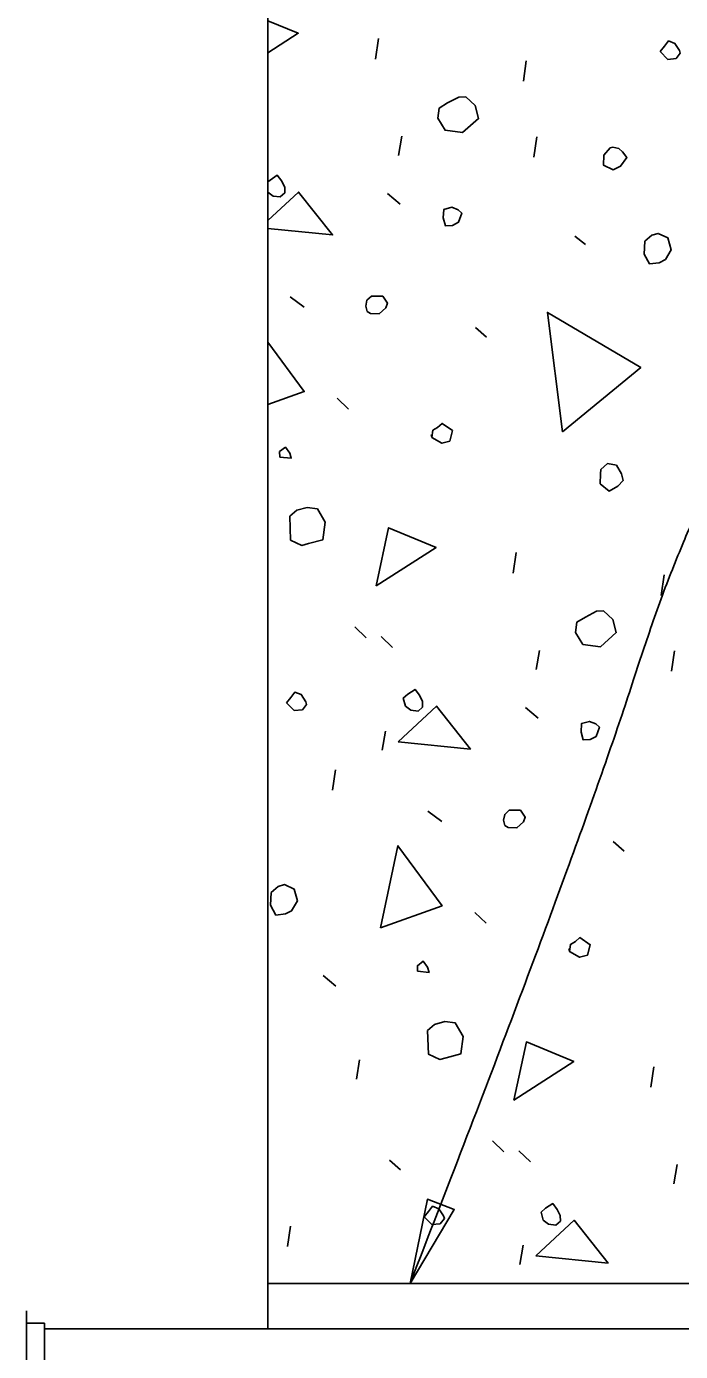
# Model space of a CAD drawing. Extents: x -1660015.2 to -1659984.9, y 2580594.2 to 2580616.7.
# Drawn here: x -1659989.794 to -1659988.59, y 2580608.734 to 2580611.174 of the extents above; entities that cross this region are included whole.
import ezdxf

# ---------------------------------------------------------------- set-up
doc = ezdxf.new("R2010")
doc.units = 0
for name, color, linetype in [('Default', 7, 'Continuous'), ('Miscellaneous', 7, 'Continuous'), ('Miscellaneous3', 7, 'Continuous'), ('SheetLines_dp', 7, 'Continuous')]:
    doc.layers.add(name, color=color, linetype=linetype)

msp = doc.modelspace()

# ---------------------------------------------------------------- linework, layer by layer
at = {"layer": 'Default'}
for p, q in [((-1659989.7938, 2580608.8094), (-1659989.7938, 2580608.6595)), ((-1659989.7604, 2580608.7865), (-1659989.7938, 2580608.7865)), ((-1659989.7604, 2580608.7865), (-1659989.7604, 2580608.6823)), ((-1659986.6456, 2580608.7761), (-1659989.7604, 2580608.7761))]:
    msp.add_line(p, q, dxfattribs=at)
at = {"layer": 'Miscellaneous'}
for p, q in [((-1659989.1512, 2580611.1142), (-1659989.1458, 2580611.1519)), ((-1659988.8789, 2580611.0733), (-1659988.8735, 2580611.111)), ((-1659989.1088, 2580610.9366), (-1659989.1028, 2580610.9719)), ((-1659988.8596, 2580610.9336), (-1659988.8541, 2580610.9712)), ((-1659989.1289, 2580610.8666), (-1659989.1055, 2580610.8469)), ((-1659988.7843, 2580610.7881), (-1659988.7647, 2580610.7726)), ((-1659989.3082, 2580610.6762), (-1659989.2824, 2580610.6572)), ((-1659988.9671, 2580610.62), (-1659988.9468, 2580610.6022)), ((-1659989.222, 2580610.4896), (-1659989.201, 2580610.4694)), ((-1659988.8976, 2580610.1676), (-1659988.8922, 2580610.2053)), ((-1659988.6252, 2580610.1267), (-1659988.6198, 2580610.1644)), ((-1659989.1895, 2580610.0687), (-1659989.1685, 2580610.0484)), ((-1659989.1406, 2580610.0507), (-1659989.1197, 2580610.0305)), ((-1659988.8552, 2580609.99), (-1659988.8491, 2580610.0253)), ((-1659988.6059, 2580609.987), (-1659988.6005, 2580610.0246)), ((-1659988.8752, 2580609.92), (-1659988.8519, 2580609.9003)), ((-1659989.1389, 2580609.8415), (-1659989.1329, 2580609.8768)), ((-1659989.2305, 2580609.7678), (-1659989.225, 2580609.8055)), ((-1659989.0546, 2580609.7296), (-1659989.0288, 2580609.7106)), ((-1659988.7134, 2580609.6734), (-1659988.6931, 2580609.6556)), ((-1659988.9684, 2580609.543), (-1659988.9474, 2580609.5228)), ((-1659989.2478, 2580609.4267), (-1659989.2244, 2580609.4071)), ((-1659989.1864, 2580609.2361), (-1659989.1803, 2580609.2714)), ((-1659988.644, 2580609.221), (-1659988.6385, 2580609.2587)), ((-1659988.9358, 2580609.1221), (-1659988.9148, 2580609.1018)), ((-1659988.887, 2580609.1041), (-1659988.866, 2580609.0839)), ((-1659989.1256, 2580609.0868), (-1659989.1053, 2580609.0689)), ((-1659988.6016, 2580609.0434), (-1659988.5955, 2580609.0787)), ((-1659989.3134, 2580608.9278), (-1659989.3079, 2580608.9654)), ((-1659988.8853, 2580608.8949), (-1659988.8792, 2580608.9302)), ((-1659987.8492, 2580608.8594), (-1659989.3492, 2580608.8594))]:
    msp.add_line(p, q, dxfattribs=at)
for points in [[(-1659989.3492, 2580611.1847), (-1659989.2933, 2580611.1616), (-1659989.3492, 2580611.1256)], [(-1659988.6269, 2580611.1279), (-1659988.6127, 2580611.1136), (-1659988.5976, 2580611.115), (-1659988.5899, 2580611.1249), (-1659988.5912, 2580611.1297), (-1659988.5999, 2580611.1429), (-1659988.6115, 2580611.1476), (-1659988.6192, 2580611.1377), (-1659988.6269, 2580611.1279)], [(-1659989.0366, 2580611.0052), (-1659989.0229, 2580610.983), (-1659988.9907, 2580610.9787), (-1659988.9614, 2580611.0046), (-1659988.9679, 2580611.0288), (-1659988.9851, 2580611.0448), (-1659988.9979, 2580611.044), (-1659989.0183, 2580611.0334), (-1659989.0339, 2580611.024), (-1659989.0366, 2580611.0052)], [(-1659988.731, 2580610.9369), (-1659988.7313, 2580610.9187), (-1659988.7136, 2580610.9105), (-1659988.6998, 2580610.9168), (-1659988.6885, 2580610.9328), (-1659988.6966, 2580610.9436), (-1659988.7034, 2580610.9495), (-1659988.7143, 2580610.9518), (-1659988.7191, 2580610.9505), (-1659988.731, 2580610.9369)], [(-1659989.3492, 2580610.8691), (-1659989.3398, 2580610.8618), (-1659989.3265, 2580610.8602), (-1659989.3181, 2580610.8676), (-1659989.3183, 2580610.8779), (-1659989.3239, 2580610.8894), (-1659989.332, 2580610.9001), (-1659989.3452, 2580610.8914), (-1659989.3492, 2580610.8879)], [(-1659989.3492, 2580610.8168), (-1659989.2927, 2580610.8693), (-1659989.2301, 2580610.7903), (-1659989.3492, 2580610.8024)], [(-1659989.0263, 2580610.8216), (-1659989.0224, 2580610.8071), (-1659989.0096, 2580610.8079), (-1659988.9982, 2580610.8136), (-1659988.9924, 2580610.8307), (-1659988.9992, 2580610.8366), (-1659989.0108, 2580610.8413), (-1659989.0253, 2580610.8374), (-1659989.0263, 2580610.8216)], [(-1659988.655, 2580610.7787), (-1659988.6564, 2580610.755), (-1659988.6464, 2580610.737), (-1659988.6289, 2580610.7391), (-1659988.6174, 2580610.7448), (-1659988.6068, 2580610.7632), (-1659988.6127, 2580610.7849), (-1659988.6304, 2580610.7931), (-1659988.6425, 2580610.7899), (-1659988.655, 2580610.7787)], [(-1659989.1665, 2580610.6494), (-1659989.1603, 2580610.6459), (-1659989.1446, 2580610.645), (-1659989.132, 2580610.6561), (-1659989.1291, 2580610.6646), (-1659989.1378, 2580610.6778), (-1659989.1585, 2580610.6775), (-1659989.1668, 2580610.6701), (-1659989.1691, 2580610.6591), (-1659989.1665, 2580610.6494)], [(-1659988.8068, 2580610.4275), (-1659988.8347, 2580610.6477), (-1659988.6626, 2580610.5463), (-1659988.8068, 2580610.4275)], [(-1659989.3492, 2580610.5927), (-1659989.2822, 2580610.502), (-1659989.3492, 2580610.4779)], [(-1659989.0473, 2580610.4174), (-1659989.029, 2580610.4068), (-1659989.0145, 2580610.4106), (-1659989.0094, 2580610.4301), (-1659989.0284, 2580610.4432), (-1659989.0367, 2580610.4357), (-1659989.0458, 2580610.4307), (-1659989.0473, 2580610.4174), (-1659989.0486, 2580610.4222)], [(-1659989.3275, 2580610.3811), (-1659989.3063, 2580610.3791), (-1659989.3088, 2580610.3887), (-1659989.3169, 2580610.3995), (-1659989.3277, 2580610.3914), (-1659989.3275, 2580610.3811)], [(-1659988.7369, 2580610.3504), (-1659988.7372, 2580610.3322), (-1659988.7206, 2580610.3186), (-1659988.705, 2580610.3279), (-1659988.6949, 2580610.3384), (-1659988.6981, 2580610.3505), (-1659988.7075, 2580610.3661), (-1659988.7239, 2580610.3694), (-1659988.7365, 2580610.3583), (-1659988.7369, 2580610.3504)], [(-1659989.3087, 2580610.2723), (-1659989.3074, 2580610.2286), (-1659989.2866, 2580610.2187), (-1659989.2745, 2580610.2219), (-1659989.2479, 2580610.229), (-1659989.2436, 2580610.2612), (-1659989.258, 2580610.2859), (-1659989.2768, 2580610.2886), (-1659989.2962, 2580610.2834), (-1659989.3087, 2580610.2723)], [(-1659989.1501, 2580610.144), (-1659989.127, 2580610.2511), (-1659989.0397, 2580610.2149), (-1659989.1501, 2580610.144)], [(-1659988.783, 2580610.0586), (-1659988.7693, 2580610.0364), (-1659988.737, 2580610.032), (-1659988.7078, 2580610.058), (-1659988.7142, 2580610.0822), (-1659988.7315, 2580610.0982), (-1659988.7442, 2580610.0974), (-1659988.7647, 2580610.0868), (-1659988.7803, 2580610.0774), (-1659988.783, 2580610.0586)], [(-1659989.3151, 2580609.9289), (-1659989.3009, 2580609.9146), (-1659989.2857, 2580609.9161), (-1659989.278, 2580609.9259), (-1659989.2793, 2580609.9307), (-1659989.288, 2580609.9439), (-1659989.2996, 2580609.9486), (-1659989.3073, 2580609.9388), (-1659989.3151, 2580609.9289)], [(-1659989.096, 2580609.9229), (-1659989.0862, 2580609.9152), (-1659989.0728, 2580609.9136), (-1659989.0645, 2580609.921), (-1659989.0646, 2580609.9313), (-1659989.0703, 2580609.9428), (-1659989.0784, 2580609.9535), (-1659989.0916, 2580609.9448), (-1659989.0999, 2580609.9374), (-1659989.096, 2580609.9229)], [(-1659989.1095, 2580609.8572), (-1659989.039, 2580609.9227), (-1659988.9764, 2580609.8437), (-1659989.1095, 2580609.8572)], [(-1659988.7726, 2580609.875), (-1659988.7687, 2580609.8605), (-1659988.756, 2580609.8613), (-1659988.7446, 2580609.867), (-1659988.7388, 2580609.8841), (-1659988.7456, 2580609.89), (-1659988.7572, 2580609.8947), (-1659988.7717, 2580609.8908), (-1659988.7726, 2580609.875)], [(-1659988.9128, 2580609.7028), (-1659988.9067, 2580609.6993), (-1659988.8909, 2580609.6984), (-1659988.8784, 2580609.7095), (-1659988.8755, 2580609.718), (-1659988.8842, 2580609.7312), (-1659988.9048, 2580609.7309), (-1659988.9132, 2580609.7234), (-1659988.9154, 2580609.7125), (-1659988.9128, 2580609.7028)], [(-1659989.1419, 2580609.5146), (-1659989.1099, 2580609.6656), (-1659989.0286, 2580609.5553), (-1659989.1419, 2580609.5146)], [(-1659989.3431, 2580609.5798), (-1659989.3446, 2580609.5561), (-1659989.3346, 2580609.5381), (-1659989.317, 2580609.5402), (-1659989.3056, 2580609.5458), (-1659989.295, 2580609.5642), (-1659989.3008, 2580609.5859), (-1659989.3185, 2580609.5941), (-1659989.3306, 2580609.5909), (-1659989.3431, 2580609.5798)], [(-1659988.7937, 2580609.4708), (-1659988.7753, 2580609.4602), (-1659988.7608, 2580609.464), (-1659988.7557, 2580609.4835), (-1659988.7747, 2580609.4965), (-1659988.7831, 2580609.4891), (-1659988.7921, 2580609.4841), (-1659988.7937, 2580609.4708), (-1659988.795, 2580609.4756)], [(-1659989.0739, 2580609.4345), (-1659989.0526, 2580609.4324), (-1659989.0552, 2580609.4421), (-1659989.0633, 2580609.4529), (-1659989.074, 2580609.4448), (-1659989.0739, 2580609.4345)], [(-1659989.0551, 2580609.3257), (-1659989.0537, 2580609.282), (-1659989.0329, 2580609.2721), (-1659989.0209, 2580609.2753), (-1659988.9943, 2580609.2824), (-1659988.99, 2580609.3146), (-1659989.0043, 2580609.3393), (-1659989.0232, 2580609.342), (-1659989.0425, 2580609.3368), (-1659989.0551, 2580609.3257)], [(-1659988.8964, 2580609.1974), (-1659988.8734, 2580609.3045), (-1659988.7861, 2580609.2683), (-1659988.8964, 2580609.1974)], [(-1659989.0614, 2580608.9823), (-1659989.0472, 2580608.968), (-1659989.0321, 2580608.9695), (-1659989.0244, 2580608.9793), (-1659989.0257, 2580608.9841), (-1659989.0344, 2580608.9973), (-1659989.046, 2580609.002), (-1659989.0537, 2580608.9922), (-1659989.0614, 2580608.9823)], [(-1659988.8424, 2580608.9763), (-1659988.8326, 2580608.9686), (-1659988.8192, 2580608.967), (-1659988.8108, 2580608.9744), (-1659988.811, 2580608.9847), (-1659988.8166, 2580608.9961), (-1659988.8247, 2580609.0069), (-1659988.8379, 2580608.9982), (-1659988.8463, 2580608.9908), (-1659988.8424, 2580608.9763)], [(-1659988.8558, 2580608.9106), (-1659988.7854, 2580608.9761), (-1659988.7228, 2580608.8971), (-1659988.8558, 2580608.9106)]]:
    msp.add_lwpolyline(points, dxfattribs=at)
at = {"layer": 'Miscellaneous3'}
msp.add_line((-1659989.3492, 2580612.8204), (-1659989.3492, 2580608.7761), dxfattribs=at)
at = {"layer": 'SheetLines_dp'}
msp.add_lwpolyline([(-1659989.0875, 2580608.8598), (-1659989.0061, 2580608.9957), (-1659989.0554, 2580609.0149)], close=True, dxfattribs=at)
msp.add_open_spline([(-1659987.267, 2580611.1539), (-1659987.5838, 2580611.1539), (-1659988.0012, 2580610.9878), (-1659988.2476, 2580610.7665), (-1659988.5544, 2580610.3489), (-1659988.7757, 2580609.6597), (-1659989.0875, 2580608.8598)], degree=2, dxfattribs=at)

doc.saveas('drawing.dxf')
